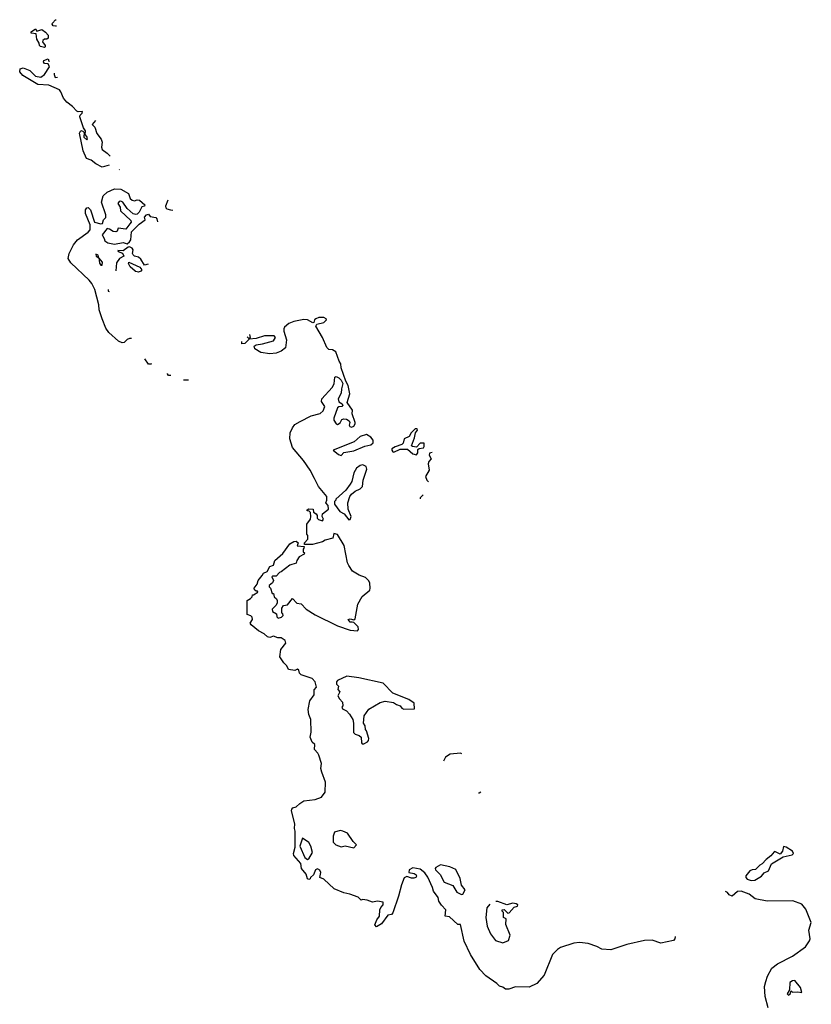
# Model space of a CAD drawing. Extents: x 2029662 to 2246637, y 225654 to 401419.
# Tile 335 of 349: x 2206018 to 2212336, y 309462 to 317322. Entities that reach past the tile are written whole.
import ezdxf

# ---------------------------------------------------------------- set-up
doc = ezdxf.new("R2010")
doc.units = 0

msp = doc.modelspace()

# ---------------------------------------------------------------- linework, layer by layer
at = {"layer": '0CON20XD'}
for points in [[(2206312.2, 317270.8), (2206305, 317268.8), (2206283.9, 317273.9), (2206277.5, 317285), (2206280, 317295), (2206305, 317320), (2206310.2, 317321.8)], [(2206215, 317100), (2206185, 317106.7), (2206176.7, 317115), (2206174, 317135), (2206154.2, 317165), (2206150, 317210), (2206110, 317215), (2206110, 317225), (2206145, 317250), (2206155, 317230), (2206195, 317242.5), (2206225, 317223.3), (2206245, 317197.5), (2206246.4, 317173.6), (2206235, 317166.7), (2206215, 317166.7), (2206202.5, 317155), (2206200, 317145), (2206222.5, 317115), (2206222.5, 317105), (2206215, 317100)], [(2206731.5, 316160.3), (2206675, 316144.4), (2206625, 316171.1), (2206589.7, 316199.7), (2206551.4, 316215), (2206525.4, 316275), (2206496.2, 316415), (2206505, 316436.2), (2206523, 316433), (2206531.7, 316421.7), (2206530, 316385), (2206555, 316362.5), (2206558.8, 316371.2), (2206555, 316390), (2206540, 316405), (2206542.5, 316435), (2206528.3, 316458.3), (2206498, 316545), (2206501.7, 316558.3), (2206517.5, 316575), (2206518.3, 316588.3), (2206485, 316586.2), (2206475, 316591.4), (2206439.9, 316629.9), (2206395, 316662.1), (2206367.7, 316695), (2206346.9, 316746.9), (2206335, 316761.1), (2206249.6, 316799.6), (2206164, 316805), (2206043.1, 316875), (2206018, 316905), (2206021.2, 316928.8), (2206045, 316936.2), (2206100, 316915), (2206145, 316870.8), (2206187.1, 316862.9), (2206216.9, 316883.1), (2206256.7, 316945), (2206245, 316970), (2206215, 316973.3), (2206207.5, 316985), (2206210, 316995), (2206245, 317010), (2206251.7, 316991.7), (2206255, 316989.6)], [(2206294.3, 316893.7), (2206293.3, 316885), (2206300.7, 316860.7), (2206319.6, 316863.2)], [(2206622.1, 316517.3), (2206596.7, 316485), (2206616.7, 316465), (2206634.2, 316414.2), (2206668.8, 316368.8), (2206676.4, 316343.6), (2206670, 316305), (2206676.1, 316286.1), (2206715, 316257.5), (2206740.1, 316232.4)], [(2206815.2, 316124.3), (2206812.1, 316125.1)], [(2206910.9, 314777.4), (2206893.4, 314776.6), (2206875, 314768.6), (2206850.8, 314745), (2206835, 314742.6), (2206807.7, 314755), (2206730.4, 314825), (2206705, 314860.6), (2206675, 314932.5), (2206651.8, 315005), (2206649.4, 315045), (2206617.6, 315167.6), (2206593.3, 315215), (2206571.9, 315241.9), (2206425, 315380.8), (2206404, 315415), (2206413.6, 315456.4), (2206446.7, 315525), (2206479.4, 315565), (2206565.4, 315624.6), (2206580.6, 315645), (2206580, 315685), (2206543.1, 315775), (2206544.5, 315805), (2206555, 315820), (2206565, 315822.5), (2206583.6, 315803.6), (2206616.1, 315706.1), (2206665, 315692), (2206680, 315695), (2206687.5, 315725), (2206706.4, 315743.6), (2206706.1, 315763.9), (2206672, 315865), (2206684.2, 315915), (2206716.2, 315945), (2206775, 315970.6), (2206825, 315970), (2206885.8, 315935), (2206899.2, 315895), (2206915, 315880), (2206934.1, 315875.9), (2206955, 315884), (2206975, 315882), (2207017.5, 315845), (2207015, 315832.5), (2206991.7, 315828.3), (2206972, 315785), (2206955, 315768), (2206945, 315765.8), (2206922.7, 315772.7), (2206874.5, 315814.5), (2206840, 315865), (2206825, 315873.3), (2206810.7, 315869.3), (2206802.5, 315855), (2206820, 315825), (2206823.3, 315795), (2206905, 315720), (2206907.5, 315705), (2206898.3, 315691.7), (2206865, 315650), (2206803, 315657), (2206796.1, 315633.9), (2206785, 315628.8), (2206765, 315631.4), (2206735, 315650), (2206715, 315653.8), (2206677.5, 315605), (2206678.3, 315598.3), (2206693.3, 315575), (2206696.4, 315556.4), (2206721.2, 315541.2), (2206775, 315528.6), (2206845, 315542.5), (2206875, 315531.2), (2206895, 315548), (2206904.4, 315565), (2206911.2, 315628.8), (2206970.7, 315689.3), (2207020, 315725), (2207013.8, 315745), (2207030, 315765), (2207045, 315770), (2207060.4, 315750.5), (2207105, 315743.8), (2207112.9, 315732.9), (2207117.6, 315708.8)], [(2207240.5, 315799.4), (2207225, 315800), (2207195, 315808), (2207187, 315817), (2207184.4, 315835), (2207202.4, 315884.8)], [(2207042.2, 315369.1), (2207015, 315362.5), (2206985, 315410), (2206965.6, 315425.6), (2206935, 315434.3), (2206923.6, 315443.6), (2206919.2, 315455), (2206923.8, 315485), (2206916.8, 315496.8), (2206895, 315508), (2206885, 315506.7), (2206845, 315477.5), (2206801.7, 315478.3), (2206805, 315470), (2206838.3, 315458.3), (2206850, 315435), (2206813.6, 315416.4), (2206789.3, 315380.7), (2206785.2, 315318.3)], [(2206675, 315362.5), (2206680, 315385), (2206650, 315420), (2206645, 315442.5), (2206625, 315450), (2206627.5, 315435), (2206650, 315420), (2206655, 315377.5), (2206665, 315363.3), (2206675, 315362.5)], [(2206965, 315307.5), (2206945.6, 315311.4), (2206942.5, 315312.9), (2206939.3, 315314.5), (2206899.6, 315349.5), (2206887.5, 315375), (2206890, 315385), (2206977.1, 315347.1), (2206993.3, 315325), (2206985, 315314), (2206965, 315307.5)], [(2206723, 315168.3), (2206724, 315154), (2206732.3, 315151.9)], [(2211250.5, 310002.3), (2211246.9, 309985), (2211235, 309970), (2211135, 309951.1), (2211065, 309974), (2211005, 309971.3), (2210865, 309938.9), (2210735, 309896.8), (2210665, 309901.1), (2210625, 309922.7), (2210556.4, 309946.4), (2210485, 309955.8), (2210440.7, 309949.3), (2210334.4, 309915.6), (2210309.3, 309900.7), (2210271.2, 309858.8), (2210203.2, 309695), (2210145, 309629.2), (2210085, 309599.8), (2209975, 309600.3), (2209922, 309582), (2209894, 309584), (2209875, 309600), (2209846.4, 309606.4), (2209827.3, 309627.3), (2209738.9, 309688.9), (2209689.2, 309739.2), (2209615, 309859.2), (2209564.7, 309964.7), (2209535, 310100), (2209515, 310098.8), (2209449.2, 310159.2), (2209413.3, 310165), (2209420, 310215), (2209383.4, 310253.4), (2209364.2, 310285), (2209358, 310315), (2209320, 310365), (2209314, 310395), (2209276.6, 310476.6), (2209250.9, 310510.9), (2209215, 310541.2), (2209155, 310550.8), (2209126.7, 310535), (2209123.8, 310513.8), (2209165.6, 310505.6), (2209183.3, 310495), (2209186, 310485), (2209180, 310475), (2209165, 310469.4), (2209145, 310470), (2209106.7, 310483.3), (2209087.7, 310472.3), (2209064.2, 310415.8), (2209042.5, 310325), (2208996.8, 310193.2), (2208985, 310180), (2208957.3, 310172.7), (2208905, 310103.3), (2208865, 310080), (2208853.3, 310095), (2208867.5, 310135), (2208890, 310165), (2208892.5, 310215), (2208900, 310235), (2208920, 310255), (2208918.3, 310278.3), (2208873.8, 310286.2), (2208835, 310277.5), (2208792, 310292), (2208755, 310297.5), (2208743, 310293), (2208718.1, 310318.1), (2208652.4, 310342.4), (2208605, 310350.6), (2208528, 310385), (2208445, 310462), (2208413.9, 310473.9), (2208422, 310515), (2208412.7, 310532.7), (2208395, 310543.3), (2208380, 310535), (2208362.5, 310495), (2208340, 310475), (2208337.5, 310462.5), (2208325, 310457.5), (2208315, 310462.5), (2208305, 310500), (2208267.5, 310545), (2208262.5, 310585), (2208205, 310650), (2208203.3, 310665), (2208216.7, 310715), (2208216.7, 310845), (2208211.4, 310865), (2208213.2, 310903.2), (2208187.5, 311005), (2208189.2, 311020.8), (2208199.2, 311030.8), (2208225, 311037.5), (2208255, 311065.7), (2208286.7, 311085), (2208375, 311098.1), (2208425.5, 311114.5), (2208457.1, 311155), (2208460, 311235), (2208428.1, 311315), (2208422.2, 311345), (2208425.8, 311385), (2208405, 311450), (2208397.8, 311467.8), (2208371.4, 311495), (2208372.9, 311535), (2208353.3, 311555), (2208337.5, 311595), (2208343.1, 311635), (2208342.9, 311735), (2208325.8, 311775), (2208320, 311815), (2208334.2, 311885), (2208367, 311933), (2208368.3, 311971.7), (2208387, 311993), (2208377, 312037), (2208351.7, 312061.7), (2208265, 312092.5), (2208252.5, 312105), (2208245, 312130), (2208235, 312137.5), (2208215, 312127.5), (2208163.3, 312133.3), (2208150, 312165), (2208127, 312187), (2208093.6, 312236.4), (2208103.3, 312295), (2208142.5, 312345), (2208137.5, 312365), (2208105, 312387.5), (2208078.3, 312388.3), (2208045, 312400), (2208015, 312388.8), (2207995, 312396), (2207970.5, 312420.5), (2207925, 312444.5), (2207865, 312492), (2207858, 312505), (2207876.2, 312535), (2207872.5, 312552.5), (2207862.9, 312562.9), (2207834.6, 312574.6), (2207833.9, 312686.1), (2207860, 312700), (2207872.5, 312715), (2207875, 312730), (2207885, 312730), (2207918.3, 312751.7), (2207915, 312760), (2207905, 312760), (2207891.2, 312771.2), (2207888.8, 312785), (2207913.3, 312815), (2207920, 312845), (2207953.9, 312886.1), (2207965, 312903.3), (2207992.5, 312917.5), (2208015, 312956.7), (2208043, 312967), (2208053.3, 313005), (2208119.2, 313060.8), (2208175, 313137.5), (2208205, 313156.7), (2208225, 313160), (2208240, 313145), (2208231.7, 313121.7), (2208287.5, 313117.5), (2208287, 313103), (2208280, 313095), (2208280, 313075), (2208290, 313065), (2208287.5, 313055), (2208247.5, 313035), (2208230, 313005), (2208225, 312982.5), (2208173, 312967), (2208106.1, 312913.9), (2208090.7, 312909.3), (2208065, 312880), (2208035, 312880), (2208030, 312875), (2208043.3, 312845), (2208035, 312827.5), (2208010, 312805), (2208010, 312795), (2208020, 312785), (2208031.7, 312741.7), (2208045, 312740), (2208050, 312715), (2208068.3, 312698.3), (2208072.5, 312685), (2208072.5, 312665), (2208062.5, 312645), (2208033, 312617), (2208037, 312597), (2208068.3, 312578.3), (2208070, 312555), (2208080, 312545), (2208108.3, 312551.7), (2208120, 312565), (2208118.3, 312578.3), (2208110, 312585), (2208110, 312625), (2208123.9, 312646.1), (2208155, 312650), (2208195, 312700), (2208230, 312665), (2208265, 312657.5), (2208305, 312616.7), (2208375, 312570), (2208555, 312482), (2208655, 312448.8), (2208715, 312443.3), (2208723.3, 312455), (2208720, 312475), (2208685, 312510), (2208671.7, 312511.7), (2208655, 312512.5), (2208640, 312535), (2208655, 312540), (2208685, 312530), (2208695, 312540), (2208716, 312655), (2208752.6, 312717.4), (2208812.5, 312767.5), (2208816.5, 312785), (2208811.8, 312825), (2208805, 312842.5), (2208779.1, 312869.1), (2208728.3, 312888.3), (2208675, 312920), (2208643.8, 312963.8), (2208634.3, 312985.7), (2208607.3, 313125), (2208555, 313212.5), (2208525, 313220), (2208516.1, 313183.9), (2208455, 313166.7), (2208433.8, 313153.8), (2208355, 313133.3), (2208291.7, 313131.7), (2208290, 313145), (2208317.5, 313175), (2208317.5, 313205), (2208310, 313215), (2208310, 313295), (2208340, 313335), (2208342.5, 313355), (2208338.3, 313388.3), (2208328.3, 313398.3), (2208311.7, 313401.7), (2208311.7, 313408.3), (2208325, 313417.5), (2208360, 313415), (2208361.7, 313391.7), (2208385, 313377.5), (2208392.5, 313365), (2208391.7, 313341.7), (2208401.7, 313331.7), (2208435, 313320), (2208442.5, 313335), (2208432.5, 313355), (2208433.9, 313376.1), (2208482.5, 313415), (2208480, 313445), (2208462.5, 313465), (2208470, 313485), (2208470, 313515), (2208402.9, 313595), (2208370.4, 313659.5), (2208335.4, 313725.4), (2208282.2, 313802.2), (2208195, 313908), (2208173.9, 313975), (2208175.4, 314025), (2208194.6, 314065), (2208215, 314089.1), (2208256, 314115), (2208345, 314160), (2208415, 314179.2), (2208440.6, 314199.4), (2208452.3, 314235), (2208426.5, 314275), (2208428.5, 314295), (2208513.1, 314386.9), (2208527.1, 314415), (2208533, 314467), (2208545, 314472.5), (2208565, 314463.3), (2208583.8, 314445), (2208598.3, 314418.3), (2208586.7, 314375), (2208585, 314340), (2208560, 314295), (2208565, 314270), (2208592.5, 314255), (2208596.7, 314245), (2208590, 314235), (2208565, 314232.5), (2208555, 314222.5), (2208525, 314140), (2208526.2, 314125), (2208542.5, 314095), (2208555, 314090), (2208575, 314102.5), (2208589.3, 314130.7), (2208605, 314136.2), (2208625, 314134), (2208648.3, 314118.3), (2208653.3, 314105), (2208647.5, 314085), (2208652.5, 314075), (2208665, 314070), (2208685, 314077.5), (2208696.7, 314095), (2208696.2, 314105), (2208670.8, 314175), (2208672.9, 314205), (2208632.5, 314265), (2208652.5, 314335), (2208640.6, 314400.6), (2208621.2, 314435), (2208583, 314543), (2208582, 314575), (2208566.7, 314595), (2208541.7, 314671.7), (2208515, 314686.7), (2208485, 314689.2), (2208469.2, 314705), (2208434.5, 314785), (2208381.2, 314875), (2208388.3, 314891.7), (2208445, 314904), (2208466.2, 314925), (2208463.3, 314935), (2208445, 314945.6), (2208404.6, 314945.4), (2208382, 314935), (2208372, 314925), (2208366.7, 314903.3), (2208358.8, 314901.2), (2208315.4, 314925.4), (2208285, 314927.9), (2208206.5, 314913.5), (2208165, 314897.5), (2208132.3, 314867.7), (2208126.9, 314855), (2208125.8, 314835), (2208146.9, 314765), (2208138.7, 314701.3), (2208106, 314675), (2208065, 314660), (2208014, 314654), (2207942.5, 314665), (2207895.8, 314695), (2207888.8, 314715), (2207905, 314727.5), (2207955, 314733.8), (2208045, 314758.8), (2208058.8, 314785), (2208049.2, 314799.2), (2207972.9, 314797.1), (2207905, 314776.2), (2207848.3, 314771.7), (2207815, 314737.5), (2207790, 314735), (2207791.5, 314752.9)], [(2207833.2, 314790.7), (2207845, 314780), (2207860, 314785), (2207854, 314809)], [(2207069.5, 314574.4), (2207065, 314570.9), (2207045, 314572.2), (2207017.1, 314615.8)], [(2207224.8, 314481), (2207205, 314481.9), (2207197.1, 314495), (2207197.3, 314496.9)], [(2207365, 314444.2), (2207363.7, 314444.3), (2207327.5, 314445), (2207327.1, 314447.1)], [(2208585, 313843.3), (2208604, 313866), (2208685, 313879.1), (2208773.1, 313916.9), (2208821.5, 313928.5), (2208839.2, 313945), (2208839.2, 313965), (2208819.6, 313989.6), (2208785, 314010), (2208736.1, 313993.9), (2208687.4, 313952.6), (2208520, 313885), (2208561.7, 313851.7), (2208585, 313843.3)], [(2209185, 313848), (2209196.2, 313865), (2209195, 313890), (2209205, 313900), (2209240, 313905), (2209247.5, 313915), (2209247.5, 313935), (2209245, 313940), (2209215, 313940), (2209185, 313910), (2209153.6, 313913.6), (2209145, 313920), (2209170, 313985), (2209176.7, 314025), (2209192.5, 314045), (2209190, 314055), (2209175, 314056.2), (2209143.3, 314025), (2209126.4, 313993.6), (2209087.5, 313975), (2209078.8, 313941.2), (2209068.8, 313931.2), (2209015, 313913.3), (2208987.5, 313895), (2208987.5, 313885), (2208995, 313872.5), (2209005, 313870), (2209055, 313892.5), (2209113, 313893), (2209155.9, 313855.9), (2209185, 313848)], [(2209309.9, 313867.6), (2209287.5, 313862.5), (2209286.7, 313845), (2209303.3, 313815), (2209283.8, 313795), (2209277, 313777), (2209286.4, 313726.4), (2209256.7, 313675), (2209267, 313647), (2209280.1, 313633.7)], [(2208645, 313328.8), (2208655, 313331.2), (2208664.2, 313355), (2208638.9, 313415), (2208636.9, 313465), (2208652.9, 313515), (2208665.6, 313534.4), (2208695, 313557.5), (2208735, 313577.1), (2208753.8, 313596.2), (2208759.2, 313645), (2208789.5, 313735), (2208784.4, 313754.4), (2208757.6, 313767.6), (2208735, 313763.3), (2208707.2, 313742.8), (2208685.6, 313705), (2208669.5, 313635), (2208656.7, 313613.3), (2208622, 313565), (2208540, 313495), (2208540, 313485), (2208530, 313475), (2208530, 313455), (2208573.8, 313395), (2208606.9, 313376.9), (2208645, 313328.8)], [(2209238.6, 313529), (2209235, 313527.5), (2209214, 313506), (2209213.9, 313497.7)], [(2208765, 311540), (2208793, 311557), (2208802.5, 311567.5), (2208805.8, 311584.2), (2208786.7, 311645), (2208776.7, 311656.7), (2208774.2, 311685), (2208762, 311705), (2208768, 311765), (2208805, 311818.6), (2208895, 311871.8), (2208935, 311881.8), (2209001.8, 311871.8), (2209025, 311854.4), (2209053.8, 311845), (2209067.5, 311825), (2209085, 311816.9), (2209168.8, 311821.2), (2209165.8, 311865), (2209125, 311894.3), (2208995, 311946.9), (2208918.8, 312025), (2208725, 312068.2), (2208628.3, 312081.7), (2208555, 312047.5), (2208546.7, 312035), (2208546.4, 312016.4), (2208561.7, 312001.7), (2208557.5, 311975), (2208573.3, 311955), (2208556.2, 311925), (2208569.2, 311899.2), (2208593.3, 311875), (2208597.5, 311845), (2208590, 311835), (2208595, 311820), (2208625, 311803.3), (2208649.2, 311779.2), (2208676.2, 311735), (2208683.3, 311705), (2208682.9, 311632.9), (2208695, 311618.8), (2208727.7, 311607.7), (2208742.5, 311595), (2208745, 311550), (2208751.7, 311541.7), (2208765, 311540)], [(2209546.9, 311461.6), (2209535, 311466), (2209455, 311458), (2209415.8, 311434.2), (2209399.9, 311402.4)], [(2209678.8, 311149.3), (2209685, 311150), (2209698.6, 311158.8)], [(2208315, 310617.5), (2208325, 310622.5), (2208353.8, 310675), (2208342, 310725), (2208325, 310753.8), (2208275, 310787.5), (2208253.6, 310723.6), (2208292.5, 310635), (2208315, 310617.5)], [(2208685, 310710), (2208706.7, 310735), (2208680.6, 310760.6), (2208635, 310828.1), (2208597.5, 310845), (2208575, 310848), (2208530, 310835), (2208520, 310805), (2208520, 310755), (2208540, 310735), (2208585, 310720), (2208615, 310727.5), (2208685, 310710)], [(2211855, 310450), (2211885, 310453.8), (2211937.5, 310485), (2211959.6, 310510.5), (2211995, 310526.7), (2212017.1, 310582.9), (2212111.7, 310638.3), (2212184.1, 310655.9), (2212193.3, 310665), (2212186.7, 310685), (2212135, 310717.5), (2212115.4, 310721.8), (2212106.2, 310685), (2212088.3, 310661.7), (2212045, 310682.5), (2212040.7, 310679.3), (2212013.9, 310646.1), (2211975, 310617.5), (2211945, 310582.5), (2211925, 310572.5), (2211890.7, 310539.3), (2211863.6, 310536.4), (2211845, 310527.5), (2211813.8, 310486.2), (2211812.5, 310475), (2211825, 310460), (2211855, 310450)], [(2209545, 310337.5), (2209555, 310340), (2209572.5, 310375), (2209543.3, 310413.3), (2209532.7, 310465), (2209498.9, 310538.9), (2209449.8, 310559.8), (2209376, 310574), (2209340, 310555), (2209333.3, 310545), (2209337.5, 310535), (2209375, 310497.5), (2209405, 310437.5), (2209475, 310410), (2209507, 310357), (2209545, 310337.5)], [(2211992.3, 309435), (2211968.6, 309525), (2211963.7, 309605), (2211972.1, 309645), (2211985.6, 309685.6), (2212020.8, 309749.2), (2212065, 309784.1), (2212185, 309845.5), (2212288.6, 309921.4), (2212322.5, 309967.5), (2212327.5, 309985), (2212316, 310055), (2212336, 310115), (2212291.5, 310221.5), (2212261.6, 310261.6), (2212188.5, 310288.5), (2211985, 310283.9), (2211888.8, 310305), (2211841.3, 310341.3), (2211775, 310364.3), (2211748, 310362), (2211705, 310324.5), (2211681.2, 310335), (2211667.5, 310355), (2211651.3, 310363.1)], [(2209770.2, 310262.4), (2209747.3, 310232.7), (2209739.2, 310155), (2209748, 310085), (2209776.7, 310025), (2209815, 309970), (2209875, 309952.5), (2209918.3, 309971.7), (2209932.5, 310015), (2209898.3, 310098.3), (2209900, 310145), (2209880, 310155), (2209880, 310195), (2209870, 310205), (2209870, 310215), (2209885, 310220), (2209915, 310190), (2209925, 310192.5), (2209965, 310236.7), (2209990, 310245), (2209992.5, 310255), (2209980, 310265), (2209955, 310268.6), (2209905, 310255.8), (2209835, 310283.8), (2209817.6, 310283.8)], [(2212155, 309533.8), (2212167.5, 309545), (2212175, 309570), (2212185, 309560), (2212225, 309562.5), (2212260, 309555), (2212248.8, 309595), (2212205, 309651.2), (2212185, 309650), (2212164.2, 309635), (2212161.7, 309578.3), (2212143.8, 309545), (2212155, 309533.8)]]:
    msp.add_lwpolyline(points, dxfattribs=at)

doc.saveas('drawing.dxf')
